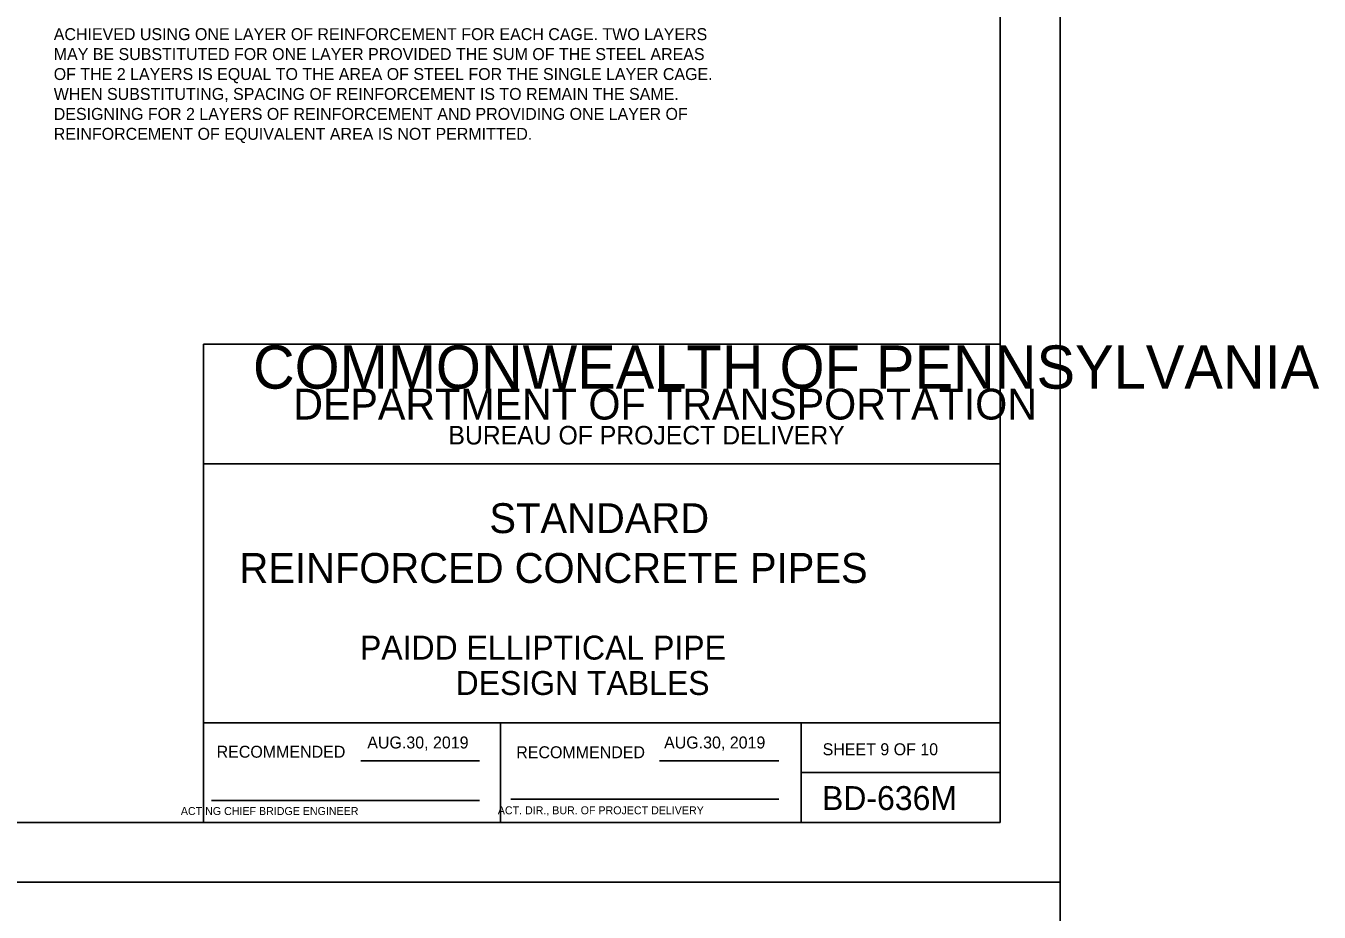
# Model space of a CAD drawing. Extents: x -22562 to -18409, y 3991 to 7171.
# Drawn here: x -18962.5 to -18637.8, y 5765.9 to 5988.3 of the extents above; entities that cross this region are included whole.
import ezdxf

# ---------------------------------------------------------------- set-up
doc = ezdxf.new("R2010")
doc.units = 0
for name, color, linetype in [('1', 7, 'Continuous'), ('2', 7, 'Continuous'), ('PLT-BNDY', 7, 'Continuous')]:
    doc.layers.add(name, color=color, linetype=linetype)

msp = doc.modelspace()

# ---------------------------------------------------------------- linework, layer by layer
at = {"layer": '2'}
for p, q in [((-18717.85, 6352.37), (-18717.85, 5788.37)), ((-18717.85, 5908.37), (-18917.85, 5908.37)), ((-18917.85, 5908.37), (-18917.85, 5788.37)), ((-18717.85, 5788.37), (-18717.85, 5908.37)), ((-18717.85, 5878.37), (-18917.85, 5878.37)), ((-18717.85, 5813.37), (-18917.85, 5813.37)), ((-18843.35, 5788.37), (-18843.35, 5813.37)), ((-18767.85, 5813.37), (-18767.85, 5788.37)), ((-18878.38, 5803.87), (-18848.62, 5803.87)), ((-18803.38, 5803.87), (-18773.47, 5803.87)), ((-18767.85, 5800.87), (-18717.85, 5800.87)), ((-18915.85, 5793.87), (-18848.62, 5793.87)), ((-18840.72, 5794.24), (-18773.47, 5794.24)), ((-18717.85, 5788.37), (-19503.85, 5788.37)), ((-18917.85, 5788.37), (-18717.85, 5788.37))]:
    msp.add_line(p, q, dxfattribs=at)
at = {"layer": 'PLT-BNDY'}
for points in [[(-19543.85, 6367.37), (-18702.85, 6367.37), (-18702.85, 5773.37), (-19543.85, 5773.37)], [(-19543.85, 5773.37), (-18702.85, 5773.37), (-18702.85, 5179.37), (-19543.85, 5179.37)]]:
    msp.add_lwpolyline(points, close=True, dxfattribs=at)

# ---------------------------------------------------------------- texts
at = {"layer": '1'}
for s, p in [('    ACHIEVED USING ONE LAYER OF REINFORCEMENT FOR EACH CAGE. TWO LAYERS', (-18959.93, 5984.71)), ('    MAY BE SUBSTITUTED FOR ONE LAYER PROVIDED THE SUM OF THE STEEL AREAS', (-18959.93, 5979.71)), ('    OF THE 2 LAYERS IS EQUAL TO THE AREA OF STEEL FOR THE SINGLE LAYER CAGE.', (-18959.93, 5974.7)), ('    WHEN SUBSTITUTING, SPACING OF REINFORCEMENT IS TO REMAIN THE SAME.', (-18959.93, 5969.7)), ('    DESIGNING FOR 2 LAYERS OF REINFORCEMENT AND PROVIDING ONE LAYER OF', (-18959.93, 5964.69)), ('    REINFORCEMENT OF EQUIVALENT AREA IS NOT PERMITTED.', (-18959.93, 5959.69))]:
    msp.add_text(s, height=3, dxfattribs=at).set_placement(p)
at = {"layer": '2'}
for s, height, p in [('COMMONWEALTH OF PENNSYLVANIA', 10.8525, (-18905.47, 5897.24)), ('DEPARTMENT OF TRANSPORTATION', 7.7332, (-18895.35, 5889.49)), ('BUREAU OF PROJECT DELIVERY', 4.6493, (-18856.39, 5883.24)), ('STANDARD', 7.5, (-18846.1, 5860.99)), ('REINFORCED CONCRETE PIPES', 7.5, (-18908.85, 5848.49)), ('PAIDD ELLIPTICAL PIPE', 6, (-18878.59, 5829.25)), ('DESIGN TABLES', 6, (-18854.59, 5820.37)), ('AUG.30, 2019', 3, (-18876.76, 5806.94)), ('AUG.30, 2019', 3, (-18802.25, 5806.94)), ('SHEET 9 OF 10', 3, (-18762.44, 5805.24)), ('BD-636M', 6, (-18762.6, 5791.49)), ('       ACTING CHIEF BRIDGE ENGINEER', 2.0002, (-18928.76, 5790.24)), ('   ACT. DIR., BUR. OF PROJECT DELIVERY', 2.0002, (-18846.22, 5790.42))]:
    msp.add_text(s, height=height, dxfattribs=at).set_placement(p)
for p in [(-18914.58, 5804.62), (-18839.36, 5804.49)]:
    msp.add_text('RECOMMENDED', height=3, rotation=360, dxfattribs=at).set_placement(p)

doc.saveas('drawing.dxf')
